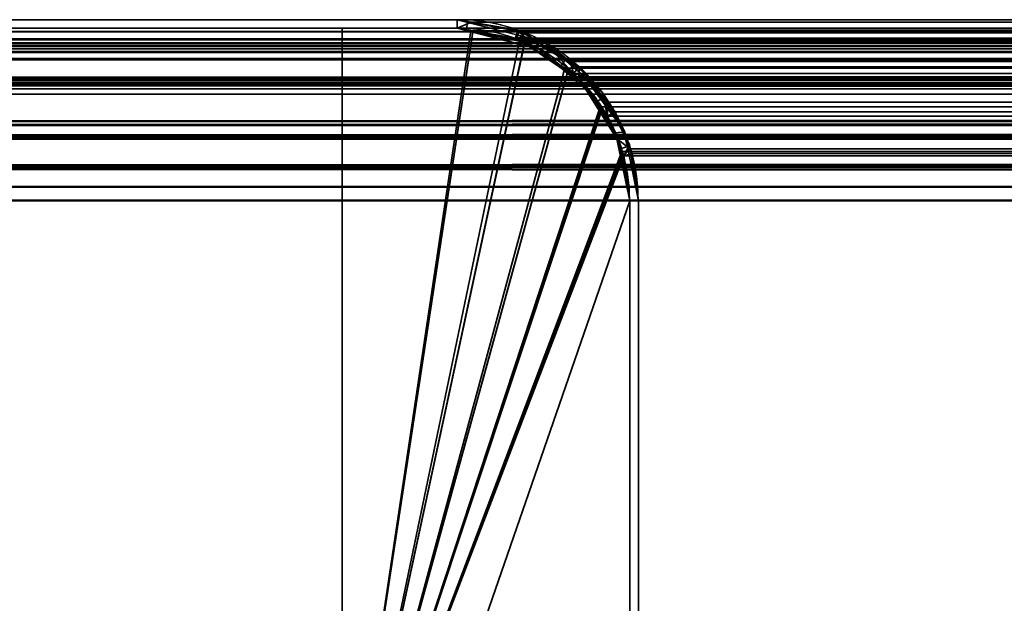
# Model space of a CAD drawing. Header units: millimetres. Extents: x -527 to 5177, y -116 to 161.
# Tile 770 of 1056: x 2569 to 2586, y 151 to 161. Entities that reach past the tile are written whole.
import ezdxf

# ---------------------------------------------------------------- set-up
doc = ezdxf.new("R2010")
doc.units = ezdxf.units.MM
doc.layers.add('151', color=7, linetype='Continuous', true_color=0xffffff)

# ---------------------------------------------------------------- blocks, each defined once
blk = doc.blocks.new('UG_SURFACE_247')
at = {"layer": '151', "color": 41, "linetype": 'Continuous', "lineweight": 35}
for points in [[(2524.35, 161.3, -5.75), (2574.35, 161.3, -5.75), (2574.35, 146.3, -5.75), (2524.35, 146.3, -5.75)], [(2574.35, 161.3, 2020.9), (2574.35, 161.3, -5.75), (2524.35, 161.3, -5.75), (2524.35, 161.3, 2070.9)], [(2574.35, 146.3, 2020.9), (2574.35, 161.3, 2020.9), (2524.35, 161.3, 2070.9), (2524.35, 146.3, 2070.9)], [(2574.35, 146.3, -5.75), (2574.35, 161.3, -5.75), (2574.35, 161.3, 2020.9), (2574.35, 146.3, 2020.9)]]:
    blk.add_3dface(points, dxfattribs=at)
blk = doc.blocks.new('UG_SURFACE_248')
at = {"layer": '151', "color": 7, "linetype": 'Continuous', "lineweight": 35}
for points in [[(2576.35, 161.45, 2018.9), (2576.35, 161.45, -5.75), (2522.35, 161.45, -5.75), (2522.35, 161.45, 2072.9)], [(2522.35, 161.45, -5.75), (2576.35, 161.45, -5.75), (2576.35, 161.3, -5.75), (2522.35, 161.3, -5.75)], [(2576.35, 161.45, 2018.9), (2522.35, 161.45, 2072.9), (2522.35, 161.3, 2072.9), (2576.35, 161.3, 2018.9)], [(2576.35, 161.45, 2018.9), (2577.429, 161.246, -5.75), (2576.522, 161.418, -5.75)], [(2577.429, 161.246, -5.75), (2576.35, 161.45, 2018.9), (2577.5, 161.156, 2017.75)], [(2576.522, 161.418, -5.75), (2576.35, 161.45, -5.75), (2576.35, 161.45, 2018.9)], [(2576.514, 161.269, -5.75), (2576.35, 161.3, -5.75), (2576.35, 161.45, -5.75), (2576.522, 161.418, -5.75)], [(2576.35, 161.3, 2018.9), (2577.357, 161.126, 2017.893), (2577.5, 161.156, 2017.75), (2576.35, 161.45, 2018.9)], [(2577.377, 161.103, -5.75), (2576.514, 161.269, -5.75), (2576.522, 161.418, -5.75), (2577.429, 161.246, -5.75)], [(2576.35, 161.3, 2018.9), (2522.35, 161.3, 2072.9), (2522.35, 161.3, -5.75), (2576.35, 161.3, -5.75)], [(2576.35, 161.3, -5.75), (2576.514, 161.269, -5.75), (2577.449, 161.071, 2017.801)], [(2577.449, 161.071, 2017.801), (2577.357, 161.126, 2017.893), (2576.35, 161.3, -5.75)], [(2577.357, 161.126, 2017.893), (2576.35, 161.3, 2018.9), (2576.35, 161.3, -5.75)], [(2577.449, 161.071, 2017.801), (2576.514, 161.269, -5.75), (2577.377, 161.103, -5.75)], [(2577.5, 161.156, 2017.75), (2577.357, 161.126, 2017.893), (2577.449, 161.071, 2017.801)], [(2577.446, 161.09, -5.75), (2577.377, 161.103, -5.75), (2577.429, 161.246, -5.75), (2577.5, 161.233, -5.75)], [(2577.5, 161.156, 2017.75), (2577.5, 161.233, -5.75), (2577.429, 161.246, -5.75)], [(2577.446, 161.09, -5.75), (2577.5, 161.233, -5.75), (2577.508, 161.227, -5.75)], [(2577.452, 161.086, -5.75), (2577.446, 161.09, -5.75), (2577.508, 161.227, -5.75)], [(2577.861, 161.064, 2017.39), (2577.5, 161.156, 2017.75), (2577.449, 161.071, 2017.801), (2578.371, 160.517, 2016.879)], [(2577.508, 161.227, -5.75), (2578.235, 160.751, -5.75), (2578.145, 160.634, -5.75), (2577.452, 161.086, -5.75)], [(2577.5, 161.156, 2017.75), (2577.508, 161.227, -5.75), (2577.5, 161.233, -5.75)], [(2578.235, 160.751, -5.75), (2577.508, 161.227, -5.75), (2577.5, 161.156, 2017.75)], [(2578.235, 160.751, -5.75), (2577.5, 161.156, 2017.75), (2577.861, 161.064, 2017.39)], [(2577.377, 161.103, -5.75), (2577.446, 161.09, -5.75), (2577.449, 161.071, 2017.801)], [(2577.446, 161.09, -5.75), (2577.452, 161.086, -5.75), (2577.449, 161.071, 2017.801)], [(2578.371, 160.517, 2016.879), (2577.449, 161.071, 2017.801), (2577.452, 161.086, -5.75)], [(2577.452, 161.086, -5.75), (2578.145, 160.634, -5.75), (2578.461, 160.404, 2016.789)], [(2578.461, 160.404, 2016.789), (2578.371, 160.517, 2016.879), (2577.452, 161.086, -5.75)], [(2577.861, 161.064, 2017.39), (2578.577, 160.527, -5.75), (2578.235, 160.751, -5.75)], [(2577.861, 161.064, 2017.39), (2578.551, 160.466, 2016.699), (2578.577, 160.527, -5.75)], [(2578.371, 160.517, 2016.879), (2578.551, 160.466, 2016.699), (2577.861, 161.064, 2017.39)], [(2578.471, 160.421, -5.75), (2578.145, 160.634, -5.75), (2578.235, 160.751, -5.75), (2578.577, 160.527, -5.75)], [(2578.145, 160.634, -5.75), (2578.471, 160.421, -5.75), (2578.461, 160.404, 2016.789)], [(2578.551, 160.466, 2016.699), (2578.371, 160.517, 2016.879), (2578.461, 160.404, 2016.789)], [(2578.577, 160.527, -5.75), (2578.871, 160.086, -5.75), (2578.753, 160.002, -5.75), (2578.471, 160.421, -5.75)], [(2578.871, 160.086, -5.75), (2578.577, 160.527, -5.75), (2578.551, 160.466, 2016.699)], [(2578.461, 160.404, 2016.789), (2578.964, 159.773, 2016.286), (2578.872, 160.187, 2016.378), (2578.551, 160.466, 2016.699)], [(2578.964, 159.773, 2016.286), (2578.461, 160.404, 2016.789), (2578.471, 160.421, -5.75)], [(2578.471, 160.421, -5.75), (2578.753, 160.002, -5.75), (2579.121, 159.389, 2016.129)], [(2579.121, 159.389, 2016.129), (2578.964, 159.773, 2016.286), (2578.471, 160.421, -5.75)], [(2578.551, 160.466, 2016.699), (2579.263, 159.499, -5.75), (2578.871, 160.086, -5.75)], [(2579.263, 159.499, -5.75), (2578.551, 160.466, 2016.699), (2578.872, 160.187, 2016.378)], [(2578.872, 160.187, 2016.378), (2579.271, 159.458, -5.75), (2579.263, 159.499, -5.75)], [(2578.872, 160.187, 2016.378), (2579.26, 159.44, 2015.99), (2579.271, 159.458, -5.75)], [(2579.26, 159.44, 2015.99), (2578.872, 160.187, 2016.378), (2578.964, 159.773, 2016.286), (2579.121, 159.389, 2016.129)], [(2579.105, 159.48, -5.75), (2578.753, 160.002, -5.75), (2578.871, 160.086, -5.75), (2579.263, 159.499, -5.75)], [(2578.753, 160.002, -5.75), (2579.105, 159.48, -5.75), (2579.121, 159.389, 2016.129)], [(2579.122, 159.401, -5.75), (2579.105, 159.48, -5.75), (2579.263, 159.499, -5.75), (2579.271, 159.458, -5.75)], [(2579.105, 159.48, -5.75), (2579.122, 159.401, -5.75), (2579.121, 159.389, 2016.129)], [(2579.121, 159.389, 2016.129), (2579.246, 159.085, 2016.005), (2579.344, 159.279, 2015.906), (2579.26, 159.44, 2015.99)], [(2579.271, 159.458, -5.75), (2579.313, 159.246, -5.75), (2579.164, 159.199, -5.75), (2579.122, 159.401, -5.75)], [(2579.313, 159.246, -5.75), (2579.271, 159.458, -5.75), (2579.26, 159.44, 2015.99)], [(2579.313, 159.246, -5.75), (2579.26, 159.44, 2015.99), (2579.344, 159.279, 2015.906)], [(2579.246, 159.085, 2016.005), (2579.121, 159.389, 2016.129), (2579.122, 159.401, -5.75)], [(2579.122, 159.401, -5.75), (2579.164, 159.199, -5.75), (2579.35, 158.3, 2015.9)], [(2579.35, 158.3, 2015.9), (2579.246, 159.085, 2016.005), (2579.122, 159.401, -5.75)], [(2579.5, 158.3, 2015.75), (2579.344, 159.279, 2015.906), (2579.246, 159.085, 2016.005), (2579.35, 158.3, 2015.9)], [(2579.344, 159.279, 2015.906), (2579.5, 158.3, -5.75), (2579.313, 159.246, -5.75)], [(2579.344, 159.279, 2015.906), (2579.5, 158.3, 2015.75), (2579.5, 158.3, -5.75)], [(2579.35, 158.3, -5.75), (2579.164, 159.199, -5.75), (2579.313, 159.246, -5.75), (2579.5, 158.3, -5.75)], [(2579.164, 159.199, -5.75), (2579.35, 158.3, -5.75), (2579.35, 158.3, 2015.9)], [(2579.5, 158.3, -5.75), (2579.5, 120.3, -5.75), (2579.35, 120.3, -5.75), (2579.35, 158.3, -5.75)], [(2579.35, 120.3, 2015.9), (2579.35, 158.3, 2015.9), (2579.35, 158.3, -5.75), (2579.35, 120.3, -5.75)], [(2579.35, 158.3, 2015.9), (2579.35, 120.3, 2015.9), (2579.5, 120.3, 2015.75), (2579.5, 158.3, 2015.75)], [(2579.5, 120.3, -5.75), (2579.5, 158.3, -5.75), (2579.5, 158.3, 2015.75), (2579.5, 120.3, 2015.75)]]:
    blk.add_3dface(points, dxfattribs=at)
blk = doc.blocks.new('UG_SURFACE_249')
at = {"layer": '151', "color": 14, "linetype": 'Continuous', "lineweight": 35}
for points in [[(2574.35, 161.3, -5.75), (2574.35, 146.3, -5.75), (2574.35, 146.3, 2020.9), (2574.35, 161.3, 2020.9)], [(2574.35, 146.3, -5.75), (2574.35, 161.3, -5.75), (2576.35, 161.3, -5.75), (2576.62, 161.246, -5.75)], [(2576.621, 161.231, 2018.629), (2576.35, 161.3, 2018.9), (2574.35, 161.3, 2020.9), (2574.35, 146.3, 2020.9)], [(2576.35, 161.3, 2018.9), (2576.35, 161.3, -5.75), (2574.35, 161.3, -5.75), (2574.35, 161.3, 2020.9)], [(2574.35, 146.3, -5.75), (2576.62, 161.246, -5.75), (2577.498, 161.072, -5.75), (2577.518, 161.059, -5.75)], [(2574.35, 146.3, 2020.9), (2577.512, 161.003, 2017.738), (2576.621, 161.231, 2018.629)], [(2576.35, 161.3, -5.75), (2576.35, 161.3, 2018.9), (2576.621, 161.231, 2018.629)], [(2576.621, 161.231, 2018.629), (2576.62, 161.246, -5.75), (2576.35, 161.3, -5.75)], [(2576.62, 161.246, -5.75), (2576.621, 161.231, 2018.629), (2577.512, 161.003, 2017.738)], [(2577.512, 161.003, 2017.738), (2577.498, 161.072, -5.75), (2576.62, 161.246, -5.75)], [(2577.518, 161.059, -5.75), (2578.271, 160.555, -5.75), (2574.35, 146.3, -5.75)], [(2574.35, 146.3, 2020.9), (2578.263, 160.521, 2016.987), (2577.789, 160.933, 2017.461), (2577.512, 161.003, 2017.738)], [(2577.512, 161.003, 2017.738), (2577.518, 161.059, -5.75), (2577.498, 161.072, -5.75)], [(2577.518, 161.059, -5.75), (2577.512, 161.003, 2017.738), (2577.789, 160.933, 2017.461)], [(2577.789, 160.933, 2017.461), (2578.271, 160.555, -5.75), (2577.518, 161.059, -5.75)], [(2577.789, 160.933, 2017.461), (2578.263, 160.521, 2016.987), (2578.271, 160.555, -5.75)], [(2578.271, 160.555, -5.75), (2578.471, 160.421, -5.75), (2578.838, 159.873, -5.75), (2574.35, 146.3, -5.75)], [(2578.864, 159.882, 2016.386), (2578.752, 160.097, 2016.498), (2578.263, 160.521, 2016.987), (2574.35, 146.3, 2020.9)], [(2578.471, 160.421, -5.75), (2578.271, 160.555, -5.75), (2578.263, 160.521, 2016.987)], [(2578.471, 160.421, -5.75), (2578.263, 160.521, 2016.987), (2578.752, 160.097, 2016.498)], [(2578.752, 160.097, 2016.498), (2578.838, 159.873, -5.75), (2578.471, 160.421, -5.75)], [(2578.752, 160.097, 2016.498), (2578.864, 159.882, 2016.386), (2578.838, 159.873, -5.75)], [(2579.226, 159.077, 2016.024), (2579.201, 159.232, 2016.048), (2578.864, 159.882, 2016.386), (2574.35, 146.3, 2020.9)], [(2574.35, 146.3, -5.75), (2578.838, 159.873, -5.75), (2579.122, 159.448, -5.75), (2579.196, 159.073, -5.75)], [(2579.122, 159.448, -5.75), (2578.838, 159.873, -5.75), (2578.864, 159.882, 2016.386)], [(2579.122, 159.448, -5.75), (2578.864, 159.882, 2016.386), (2579.201, 159.232, 2016.048)], [(2579.201, 159.232, 2016.048), (2579.196, 159.073, -5.75), (2579.122, 159.448, -5.75)], [(2579.201, 159.232, 2016.048), (2579.226, 159.077, 2016.024), (2579.196, 159.073, -5.75)], [(2574.35, 146.3, 2020.9), (2575.2, 146.3, 2020.05), (2579.35, 158.3, 2015.9), (2579.226, 159.077, 2016.024)], [(2579.196, 159.073, -5.75), (2579.35, 158.3, -5.75), (2575.2, 146.3, -5.75), (2574.35, 146.3, -5.75)], [(2579.196, 159.073, -5.75), (2579.226, 159.077, 2016.024), (2579.35, 158.3, 2015.9)], [(2579.35, 158.3, 2015.9), (2579.35, 158.3, -5.75), (2579.196, 159.073, -5.75)], [(2575.2, 146.3, -5.75), (2579.35, 158.3, -5.75), (2579.35, 120.15, -5.75)], [(2579.35, 120.15, 2015.9), (2579.35, 158.3, 2015.9), (2575.2, 146.3, 2020.05)], [(2579.35, 120.15, -5.75), (2579.35, 158.3, -5.75), (2579.35, 158.3, 2015.9), (2579.35, 120.15, 2015.9)]]:
    blk.add_3dface(points, dxfattribs=at)
blk = doc.blocks.new('UG_SURFACE_250')
at = {"layer": '151', "color": 7, "linetype": 'Continuous', "lineweight": 35}
for points in [[(2521.45, 161.234, 2073.8), (3478.557, 161.293, 2073.807), (3477.65, 161.45, 2072.9)], [(3477.65, 161.45, 2072.9), (2522.35, 161.45, 2072.9), (2521.45, 161.234, 2073.8)], [(3477.65, 161.45, 2072.9), (3423.65, 161.45, 2018.9), (2576.35, 161.45, 2018.9), (2522.35, 161.45, 2072.9)], [(2576.35, 161.3, 2018.9), (2522.35, 161.3, 2072.9), (2522.35, 161.45, 2072.9), (2576.35, 161.45, 2018.9)], [(2576.597, 161.407, 2018.653), (2576.35, 161.45, 2018.9), (3423.65, 161.45, 2018.9)], [(2576.35, 161.3, 2018.9), (2576.35, 161.45, 2018.9), (2576.597, 161.407, 2018.653)], [(2576.597, 161.407, 2018.653), (2577.408, 161.267, 2017.842), (2577.357, 161.126, 2017.893), (2576.35, 161.3, 2018.9)], [(3423.65, 161.45, 2018.9), (3423.406, 161.391, 2018.656), (2576.597, 161.407, 2018.653)], [(2577.408, 161.267, 2017.842), (2576.597, 161.407, 2018.653), (3423.406, 161.391, 2018.656)], [(2577.408, 161.267, 2017.842), (3423.406, 161.391, 2018.656), (3422.514, 161.178, 2017.764)], [(2520.619, 160.878, 2074.631), (3479.38, 160.863, 2074.63), (3478.708, 161.267, 2073.958)], [(2520.922, 161.108, 2074.328), (2520.619, 160.878, 2074.631), (3478.708, 161.267, 2073.958)], [(2520.922, 161.108, 2074.328), (3478.708, 161.267, 2073.958), (3478.557, 161.293, 2073.807)], [(3478.557, 161.293, 2073.807), (2521.45, 161.234, 2073.8), (2520.922, 161.108, 2074.328)], [(2521.251, 161.037, 2073.998), (2522.35, 161.3, 2072.9), (3477.65, 161.3, 2072.9)], [(3477.65, 161.3, 2072.9), (3478.657, 161.126, 2073.907), (2521.251, 161.037, 2073.998)], [(3477.65, 161.3, 2072.9), (2522.35, 161.3, 2072.9), (2576.35, 161.3, 2018.9), (3423.65, 161.3, 2018.9)], [(3423.65, 161.3, 2018.9), (2576.35, 161.3, 2018.9), (2577.357, 161.126, 2017.893)], [(2577.357, 161.126, 2017.893), (3422.552, 161.037, 2017.802), (3423.65, 161.3, 2018.9)], [(2577.45, 161.07, 2017.8), (2577.357, 161.126, 2017.893), (2577.408, 161.267, 2017.842), (2577.489, 161.219, 2017.761)], [(3422.514, 161.178, 2017.764), (2577.489, 161.219, 2017.761), (2577.408, 161.267, 2017.842)], [(2577.489, 161.219, 2017.761), (2578.314, 160.723, 2016.936), (2578.371, 160.517, 2016.879), (2577.45, 161.07, 2017.8)], [(2577.489, 161.219, 2017.761), (3422.514, 161.178, 2017.764), (3422.222, 161.108, 2017.472)], [(3422.222, 161.108, 2017.472), (2578.314, 160.723, 2016.936), (2577.489, 161.219, 2017.761)], [(3479.671, 160.517, 2074.921), (2520.99, 160.974, 2074.26), (2521.251, 161.037, 2073.998)], [(3478.657, 161.126, 2073.907), (3478.75, 161.07, 2074), (2521.251, 161.037, 2073.998)], [(2521.251, 161.037, 2073.998), (3478.75, 161.07, 2074), (3479.671, 160.517, 2074.921)], [(2577.357, 161.126, 2017.893), (2577.45, 161.07, 2017.8), (3422.552, 161.037, 2017.802)], [(3422.29, 160.974, 2017.54), (2577.45, 161.07, 2017.8), (2578.371, 160.517, 2016.879)], [(3422.29, 160.974, 2017.54), (3422.552, 161.037, 2017.802), (2577.45, 161.07, 2017.8)], [(3422.222, 161.108, 2017.472), (3421.693, 160.706, 2016.943), (2578.314, 160.723, 2016.936)], [(3479.38, 160.863, 2074.63), (2520.619, 160.878, 2074.631), (2520.029, 160.43, 2075.221)], [(2520.029, 160.43, 2075.221), (3479.772, 160.628, 2075.022), (3479.38, 160.863, 2074.63)], [(3479.762, 160.402, 2075.012), (2520.234, 160.4, 2075.016), (2520.99, 160.974, 2074.26)], [(3479.671, 160.517, 2074.921), (3479.762, 160.402, 2075.012), (2520.99, 160.974, 2074.26)], [(2578.371, 160.517, 2016.879), (3421.534, 160.4, 2016.784), (3422.29, 160.974, 2017.54)], [(2578.472, 160.628, 2016.778), (2578.314, 160.723, 2016.936), (3421.693, 160.706, 2016.943)], [(2578.314, 160.723, 2016.936), (2578.472, 160.628, 2016.778), (2578.371, 160.517, 2016.879)], [(2578.472, 160.628, 2016.778), (3421.693, 160.706, 2016.943), (3421.329, 160.43, 2016.579)], [(2520.029, 160.43, 2075.221), (3480.087, 160.232, 2075.337), (3479.772, 160.628, 2075.022)], [(2578.462, 160.402, 2016.788), (2578.371, 160.517, 2016.879), (2578.472, 160.628, 2016.778)], [(2578.371, 160.517, 2016.879), (2578.462, 160.402, 2016.788), (3421.534, 160.4, 2016.784)], [(2578.472, 160.628, 2016.778), (2578.959, 160.016, 2016.29), (2578.964, 159.773, 2016.286), (2578.462, 160.402, 2016.788)], [(3421.329, 160.43, 2016.579), (2578.959, 160.016, 2016.29), (2578.472, 160.628, 2016.778)], [(2519.646, 159.599, 2075.604), (2520.14, 160.329, 2075.11), (3480.263, 159.773, 2075.514)], [(2520.029, 160.43, 2075.221), (2519.907, 160.249, 2075.343), (3480.087, 160.232, 2075.337)], [(3480.263, 159.773, 2075.514), (2520.14, 160.329, 2075.11), (2520.234, 160.4, 2075.016)], [(2520.234, 160.4, 2075.016), (3479.762, 160.402, 2075.012), (3480.263, 159.773, 2075.514)], [(2578.462, 160.402, 2016.788), (3420.946, 159.599, 2016.196), (3421.44, 160.329, 2016.69)], [(3420.946, 159.599, 2016.196), (2578.462, 160.402, 2016.788), (2578.964, 159.773, 2016.286)], [(3421.44, 160.329, 2016.69), (3421.534, 160.4, 2016.784), (2578.462, 160.402, 2016.788)], [(3421.329, 160.43, 2016.579), (3421.046, 160.011, 2016.296), (2578.959, 160.016, 2016.29)], [(3480.087, 160.232, 2075.337), (2519.907, 160.249, 2075.343), (2519.511, 159.664, 2075.739)], [(2519.511, 159.664, 2075.739), (3480.394, 159.847, 2075.644), (3480.087, 160.232, 2075.337)], [(2579.094, 159.847, 2016.156), (2578.959, 160.016, 2016.29), (3421.046, 160.011, 2016.296)], [(2578.959, 160.016, 2016.29), (2579.094, 159.847, 2016.156), (2578.964, 159.773, 2016.286)], [(2579.094, 159.847, 2016.156), (3421.046, 160.011, 2016.296), (3420.811, 159.664, 2016.061)], [(2519.433, 159.428, 2075.817), (3480.567, 159.425, 2075.817), (3480.394, 159.847, 2075.644)], [(2519.511, 159.664, 2075.739), (2519.433, 159.428, 2075.817), (3480.394, 159.847, 2075.644)], [(2579.122, 159.386, 2016.128), (2578.964, 159.773, 2016.286), (2579.094, 159.847, 2016.156), (2579.358, 159.202, 2015.892)], [(3420.811, 159.664, 2016.061), (2579.358, 159.202, 2015.892), (2579.094, 159.847, 2016.156)], [(3480.263, 159.773, 2075.514), (2519.577, 159.391, 2075.673), (2519.646, 159.599, 2075.604)], [(3480.263, 159.773, 2075.514), (3480.422, 159.386, 2075.672), (2519.577, 159.391, 2075.673)], [(2578.964, 159.773, 2016.286), (3420.877, 159.391, 2016.127), (3420.946, 159.599, 2016.196)], [(2578.964, 159.773, 2016.286), (2579.122, 159.386, 2016.128), (3420.877, 159.391, 2016.127)], [(3420.811, 159.664, 2016.061), (3420.655, 159.193, 2015.905), (2579.358, 159.202, 2015.892)], [(3480.567, 159.425, 2075.817), (2519.433, 159.428, 2075.817), (2519.258, 158.9, 2075.992)], [(2519.258, 158.9, 2075.992), (3480.69, 159.124, 2075.94), (3480.567, 159.425, 2075.817)], [(2519.405, 158.871, 2075.845), (2519.577, 159.391, 2075.673), (3480.422, 159.386, 2075.672)], [(3480.422, 159.386, 2075.672), (3480.546, 159.085, 2075.795), (2519.405, 158.871, 2075.845)], [(3420.705, 158.871, 2015.955), (3420.877, 159.391, 2016.127), (2579.122, 159.386, 2016.128)], [(3420.705, 158.871, 2015.955), (2579.122, 159.386, 2016.128), (2579.246, 159.085, 2016.005)], [(2579.358, 159.202, 2015.892), (2579.246, 159.085, 2016.005), (2579.122, 159.386, 2016.128)], [(2519.258, 158.9, 2075.992), (3480.767, 158.544, 2076.017), (3480.69, 159.124, 2075.94)], [(2579.358, 159.202, 2015.892), (2579.39, 159.124, 2015.86), (2579.246, 159.085, 2016.005)], [(2579.35, 158.3, 2015.9), (2579.246, 159.085, 2016.005), (2579.39, 159.124, 2015.86), (2579.5, 158.3, 2015.75)], [(2579.39, 159.124, 2015.86), (2579.358, 159.202, 2015.892), (3420.655, 159.193, 2015.905)], [(2579.39, 159.124, 2015.86), (3420.655, 159.193, 2015.905), (3420.557, 158.9, 2015.808)], [(3420.557, 158.9, 2015.808), (2579.5, 158.3, 2015.75), (2579.39, 159.124, 2015.86)], [(3480.546, 159.085, 2075.795), (3480.65, 158.3, 2075.9), (2519.405, 158.871, 2075.845)], [(2579.246, 159.085, 2016.005), (3420.65, 158.3, 2015.9), (3420.705, 158.871, 2015.955)], [(2579.246, 159.085, 2016.005), (2579.35, 158.3, 2015.9), (3420.65, 158.3, 2015.9)], [(2519.258, 158.9, 2075.992), (2519.224, 158.548, 2076.026), (3480.767, 158.544, 2076.017)], [(3480.65, 158.3, 2075.9), (2519.35, 158.3, 2075.9), (2519.405, 158.871, 2075.845)], [(3420.557, 158.9, 2015.808), (3420.5, 158.3, 2015.75), (2579.5, 158.3, 2015.75)], [(3480.767, 158.544, 2076.017), (2519.224, 158.548, 2076.026), (2519.2, 158.3, 2076.05)], [(2519.2, 158.3, 2076.05), (3480.8, 158.3, 2076.05), (3480.767, 158.544, 2076.017)], [(2519.2, 158.3, 2076.05), (2519.2, 142.45, 2076.05), (3480.8, 142.45, 2076.05), (3480.8, 158.3, 2076.05)], [(3480.65, 158.3, 2075.9), (3480.65, 142.45, 2075.9), (2519.35, 142.45, 2075.9), (2519.35, 158.3, 2075.9)], [(3420.65, 120.3, 2015.9), (3420.65, 158.3, 2015.9), (2579.35, 158.3, 2015.9), (2579.35, 120.3, 2015.9)], [(2579.5, 158.3, 2015.75), (2579.5, 120.3, 2015.75), (2579.35, 120.3, 2015.9), (2579.35, 158.3, 2015.9)], [(2579.5, 120.3, 2015.75), (2579.5, 158.3, 2015.75), (3420.5, 158.3, 2015.75), (3420.5, 120.3, 2015.75)]]:
    blk.add_3dface(points, dxfattribs=at)
blk = doc.blocks.new('UG_SURFACE_251')
at = {"layer": '151', "color": 14, "linetype": 'Continuous', "lineweight": 35}
for points in [[(2574.35, 161.3, 2020.9), (2574.35, 146.3, 2020.9), (3425.65, 146.3, 2020.9), (3425.65, 161.3, 2020.9)], [(2574.35, 146.3, 2020.9), (2574.35, 161.3, 2020.9), (2576.35, 161.3, 2018.9), (2576.586, 161.259, 2018.665)], [(3425.65, 161.3, 2020.9), (3423.65, 161.3, 2018.9), (2576.35, 161.3, 2018.9), (2574.35, 161.3, 2020.9)], [(2574.35, 146.3, 2020.9), (2576.586, 161.259, 2018.665), (2577.357, 161.126, 2017.893), (2577.435, 161.08, 2017.816)], [(2576.586, 161.259, 2018.665), (2576.35, 161.3, 2018.9), (3423.65, 161.3, 2018.9)], [(3423.65, 161.3, 2018.9), (3423.417, 161.244, 2018.667), (2576.586, 161.259, 2018.665)], [(2577.357, 161.126, 2017.893), (2576.586, 161.259, 2018.665), (3423.417, 161.244, 2018.667)], [(2577.357, 161.126, 2017.893), (3423.417, 161.244, 2018.667), (3422.568, 161.041, 2017.818)], [(2577.435, 161.08, 2017.816), (2578.221, 160.607, 2017.029), (2574.35, 146.3, 2020.9)], [(3422.568, 161.041, 2017.818), (2577.435, 161.08, 2017.816), (2577.357, 161.126, 2017.893)], [(2577.435, 161.08, 2017.816), (3422.568, 161.041, 2017.818), (3422.29, 160.974, 2017.54)], [(3422.29, 160.974, 2017.54), (2578.221, 160.607, 2017.029), (2577.435, 161.08, 2017.816)], [(3422.29, 160.974, 2017.54), (3421.786, 160.591, 2017.036), (2578.221, 160.607, 2017.029)], [(2574.35, 146.3, 2020.9), (2578.221, 160.607, 2017.029), (2578.371, 160.517, 2016.879), (2578.835, 159.934, 2016.415)], [(2578.371, 160.517, 2016.879), (2578.221, 160.607, 2017.029), (3421.786, 160.591, 2017.036)], [(2578.371, 160.517, 2016.879), (3421.786, 160.591, 2017.036), (3421.44, 160.329, 2016.69)], [(3421.44, 160.329, 2016.69), (2578.835, 159.934, 2016.415), (2578.371, 160.517, 2016.879)], [(3421.44, 160.329, 2016.69), (3421.17, 159.93, 2016.42), (2578.835, 159.934, 2016.415)], [(2578.835, 159.934, 2016.415), (2578.964, 159.773, 2016.286), (2579.215, 159.159, 2016.035), (2574.35, 146.3, 2020.9)], [(2578.964, 159.773, 2016.286), (2578.835, 159.934, 2016.415), (3421.17, 159.93, 2016.42)], [(2578.964, 159.773, 2016.286), (3421.17, 159.93, 2016.42), (3420.946, 159.599, 2016.196)], [(3420.946, 159.599, 2016.196), (2579.215, 159.159, 2016.035), (2578.964, 159.773, 2016.286)], [(3420.946, 159.599, 2016.196), (3420.797, 159.15, 2016.047), (2579.215, 159.159, 2016.035)], [(2574.35, 146.3, 2020.9), (2579.215, 159.159, 2016.035), (2579.246, 159.085, 2016.005)], [(2579.246, 159.085, 2016.005), (2579.215, 159.159, 2016.035), (3420.797, 159.15, 2016.047)], [(2579.246, 159.085, 2016.005), (3420.797, 159.15, 2016.047), (3420.705, 158.871, 2015.955)], [(2579.246, 159.085, 2016.005), (2579.35, 158.3, 2015.9), (2575.2, 146.3, 2020.05), (2574.35, 146.3, 2020.9)], [(3420.705, 158.871, 2015.955), (2579.35, 158.3, 2015.9), (2579.246, 159.085, 2016.005)], [(3420.705, 158.871, 2015.955), (3420.65, 158.3, 2015.9), (2579.35, 158.3, 2015.9)], [(2575.2, 146.3, 2020.05), (2579.35, 158.3, 2015.9), (2579.35, 120.15, 2015.9)], [(2579.35, 120.15, 2015.9), (2579.35, 158.3, 2015.9), (3420.65, 158.3, 2015.9), (3420.65, 120.15, 2015.9)]]:
    blk.add_3dface(points, dxfattribs=at)
blk = doc.blocks.new('UG_SURFACE_252')
at = {"layer": '151', "color": 14, "linetype": 'Continuous', "lineweight": 35}
for points in [[(2521.493, 161.095, 2073.757), (3478.514, 161.151, 2073.764), (3477.65, 161.3, 2072.9)], [(3477.65, 161.3, 2072.9), (2522.35, 161.3, 2072.9), (2521.493, 161.095, 2073.757)], [(3477.65, 161.3, 2072.9), (3475.65, 161.3, 2070.9), (2524.35, 161.3, 2070.9), (2522.35, 161.3, 2072.9)], [(3475.65, 142.45, 2070.9), (2524.35, 142.45, 2070.9), (2524.35, 161.3, 2070.9), (3475.65, 161.3, 2070.9)], [(2520.702, 160.755, 2074.548), (3479.298, 160.741, 2074.548), (3478.657, 161.126, 2073.907)], [(2520.99, 160.974, 2074.26), (2520.702, 160.755, 2074.548), (3478.657, 161.126, 2073.907)], [(2520.99, 160.974, 2074.26), (3478.657, 161.126, 2073.907), (3478.514, 161.151, 2073.764)], [(3478.514, 161.151, 2073.764), (2521.493, 161.095, 2073.757), (2520.99, 160.974, 2074.26)], [(3479.298, 160.741, 2074.548), (2520.702, 160.755, 2074.548), (2520.14, 160.329, 2075.11)], [(2520.14, 160.329, 2075.11), (3479.671, 160.517, 2074.921), (3479.298, 160.741, 2074.548)], [(2520.14, 160.329, 2075.11), (3479.971, 160.14, 2075.221), (3479.671, 160.517, 2074.921)], [(2520.14, 160.329, 2075.11), (2520.023, 160.156, 2075.227), (3479.971, 160.14, 2075.221)], [(3479.971, 160.14, 2075.221), (2520.023, 160.156, 2075.227), (2519.646, 159.599, 2075.604)], [(2519.646, 159.599, 2075.604), (3480.263, 159.773, 2075.514), (3479.971, 160.14, 2075.221)], [(2519.572, 159.375, 2075.678), (3480.428, 159.371, 2075.678), (3480.263, 159.773, 2075.514)], [(2519.646, 159.599, 2075.604), (2519.572, 159.375, 2075.678), (3480.263, 159.773, 2075.514)], [(3480.428, 159.371, 2075.678), (2519.572, 159.375, 2075.678), (2519.405, 158.871, 2075.845)], [(2519.405, 158.871, 2075.845), (3480.546, 159.085, 2075.795), (3480.428, 159.371, 2075.678)], [(2519.405, 158.871, 2075.845), (3480.619, 158.533, 2075.869), (3480.546, 159.085, 2075.795)], [(2519.405, 158.871, 2075.845), (2519.373, 158.536, 2075.877), (3480.619, 158.533, 2075.869)], [(3480.619, 158.533, 2075.869), (2519.373, 158.536, 2075.877), (2519.35, 158.3, 2075.9)], [(2519.35, 158.3, 2075.9), (3480.65, 158.3, 2075.9), (3480.619, 158.533, 2075.869)], [(2519.35, 158.3, 2075.9), (2519.35, 142.45, 2075.9), (3480.65, 142.45, 2075.9), (3480.65, 158.3, 2075.9)]]:
    blk.add_3dface(points, dxfattribs=at)
blk = doc.blocks.new('UG_SURFACE_253')
at = {"layer": '151', "color": 41, "linetype": 'Continuous', "lineweight": 35}
for points in [[(2524.35, 146.3, 2070.9), (2524.35, 161.3, 2070.9), (2574.35, 161.3, 2020.9), (2574.35, 146.3, 2020.9)], [(2524.35, 161.3, 2070.9), (2524.35, 146.3, 2070.9), (3475.65, 146.3, 2070.9), (3475.65, 161.3, 2070.9)], [(3475.65, 161.3, 2070.9), (3425.65, 161.3, 2020.9), (2574.35, 161.3, 2020.9), (2524.35, 161.3, 2070.9)], [(2574.35, 146.3, 2020.9), (2574.35, 161.3, 2020.9), (3425.65, 161.3, 2020.9), (3425.65, 146.3, 2020.9)]]:
    blk.add_3dface(points, dxfattribs=at)

msp = doc.modelspace()

# ---------------------------------------------------------------- linework, layer by layer
at = {"layer": '151', "color": 251, "linetype": 'Continuous', "lineweight": -3, "true_color": 0x636466}
for p, q in [((2522.35, 161.45, -5.75), (2576.35, 161.45, -5.75)), ((2522.35, 161.45, 2072.9), (2576.35, 161.45, 2018.9)), ((2522.35, 161.45, 2072.9), (3477.65, 161.45, 2072.9)), ((2576.35, 161.45, 2018.9), (2522.35, 161.45, 2072.9)), ((2576.35, 161.45, 2018.9), (3423.65, 161.45, 2018.9)), ((2576.35, 161.45, -5.75), (2576.35, 161.45, 2018.9)), ((2522.35, 161.3, 2072.9), (3477.65, 161.3, 2072.9)), ((2522.35, 161.3, -5.75), (2576.35, 161.3, -5.75)), ((2522.35, 161.3, 2072.9), (2576.35, 161.3, 2018.9)), ((2576.35, 161.3, 2018.9), (2522.35, 161.3, 2072.9)), ((2574.35, 161.3, 2020.9), (2524.35, 161.3, 2070.9)), ((2524.35, 161.3, 2070.9), (3475.65, 161.3, 2070.9)), ((2524.35, 161.3, 2070.9), (3475.65, 161.3, 2070.9)), ((2524.35, 161.3, -5.75), (2574.35, 161.3, -5.75)), ((2524.35, 161.3, 2070.9), (2574.35, 161.3, 2020.9)), ((2574.35, 161.3, -5.75), (2574.35, 161.3, 2020.9)), ((2574.35, 161.3, 2020.9), (2576.35, 161.3, 2018.9)), ((2574.35, 146.3, 2020.9), (2574.35, 161.3, 2020.9)), ((2574.35, 161.3, -5.75), (2574.35, 146.3, -5.75)), ((2574.35, 146.3, -5.75), (2574.35, 161.3, -5.75)), ((2574.35, 146.3, 2020.9), (2574.35, 161.3, 2020.9)), ((2574.35, 161.3, 2020.9), (2574.35, 146.3, 2020.9)), ((2576.35, 161.3, 2018.9), (2574.35, 161.3, 2020.9)), ((2574.35, 161.3, -5.75), (2576.35, 161.3, -5.75)), ((2574.35, 161.3, 2020.9), (2574.35, 146.3, 2020.9)), ((2574.35, 161.3, 2020.9), (3425.65, 161.3, 2020.9)), ((2574.35, 161.3, 2020.9), (3425.65, 161.3, 2020.9)), ((2574.35, 161.3, -5.75), (2574.35, 161.3, 2020.9)), ((2576.35, 161.3, -5.75), (2576.35, 161.3, 2018.9)), ((2576.35, 161.3, -5.75), (2576.35, 161.3, 2018.9)), ((2576.35, 161.3, 2018.9), (3423.65, 161.3, 2018.9)), ((2576.35, 161.3, 2018.9), (3423.65, 161.3, 2018.9)), ((2519.2, 158.3, 2076.05), (3480.8, 158.3, 2076.05)), ((2519.35, 158.3, 2075.9), (3480.65, 158.3, 2075.9)), ((2519.35, 158.3, 2075.9), (3480.65, 158.3, 2075.9)), ((2579.35, 158.3, 2015.9), (2579.35, 120.15, 2015.9)), ((2579.35, 158.3, -5.75), (2579.35, 120.3, -5.75)), ((2579.35, 158.3, -5.75), (2579.35, 158.3, 2015.9)), ((2579.35, 158.3, -5.75), (2579.35, 120.15, -5.75)), ((2579.35, 158.3, 2015.9), (3420.65, 158.3, 2015.9)), ((2579.35, 158.3, 2015.9), (2579.35, 120.15, 2015.9)), ((2579.35, 158.3, 2015.9), (2579.35, 120.3, 2015.9)), ((2579.35, 158.3, 2015.9), (2579.35, 120.3, 2015.9)), ((2579.5, 158.3, -5.75), (2579.5, 158.3, 2015.75)), ((2579.5, 158.3, 2015.75), (2579.5, 120.3, 2015.75)), ((2579.5, 158.3, 2015.75), (2579.5, 120.3, 2015.75)), ((2579.5, 158.3, 2015.75), (3420.5, 158.3, 2015.75)), ((2579.5, 158.3, -5.75), (2579.5, 120.3, -5.75))]:
    msp.add_line(p, q, dxfattribs=at)
msp.add_arc((2576.35, 158.3, -5.75), 3, 0, 90, dxfattribs=at)
for points, knots in [([(2579.5, 158.3, 2015.75), (2579.5, 158.808, 2015.75), (2579.373, 159.296, 2015.877), (2578.963, 160.118, 2016.287), (2578.687, 160.45, 2016.563), (2577.771, 161.222, 2017.479), (2577.062, 161.45, 2018.188), (2576.35, 161.45, 2018.9)], [0, 0, 0, 0, 0.25, 0.25, 0.5, 0.5, 1, 1, 1, 1]), ([(2579.35, 158.3, 2015.9), (2579.35, 158.784, 2015.9), (2579.229, 159.249, 2016.021), (2578.838, 160.032, 2016.412), (2578.576, 160.347, 2016.674), (2577.704, 161.083, 2017.546), (2577.028, 161.3, 2018.222), (2576.35, 161.3, 2018.9)], [0, 0, 0, 0, 0.25, 0.25, 0.5, 0.5, 1, 1, 1, 1]), ([(2579.35, 158.3, -5.75), (2579.35, 159.088, -5.75), (2579.027, 159.866, -5.75), (2577.916, 160.977, -5.75), (2577.138, 161.3, -5.75), (2576.35, 161.3, -5.75)], [0, 0, 0, 0, 0.5, 0.5, 1, 1, 1, 1]), ([(2579.35, 158.3, 2015.9), (2579.35, 158.785, 2015.9), (2579.229, 159.25, 2016.021), (2578.837, 160.033, 2016.413), (2578.574, 160.349, 2016.676), (2577.701, 161.085, 2017.549), (2577.023, 161.3, 2018.227), (2576.35, 161.3, 2018.9)], [0, 0, 0, 0, 0.25, 0.25, 0.5, 0.5, 1, 1, 1, 1]), ([(2579.35, 158.3, 2015.9), (2579.35, 158.784, 2015.9), (2579.229, 159.249, 2016.021), (2578.838, 160.032, 2016.412), (2578.576, 160.347, 2016.674), (2577.704, 161.083, 2017.546), (2577.028, 161.3, 2018.222), (2576.35, 161.3, 2018.9)], [0, 0, 0, 0, 0.25, 0.25, 0.5, 0.5, 1, 1, 1, 1])]:
    msp.add_open_spline(points, degree=3, knots=knots, dxfattribs=at)
for points in [[(2579.5, 158.3, -5.75), (2579.5, 161.45, -5.75), (2576.35, 161.45, -5.75)], [(2579.5, 158.3, 2015.75), (2579.5, 161.45, 2015.75), (2576.35, 161.45, 2018.9)], [(2579.35, 158.3, 2015.9), (2579.35, 161.3, 2015.9), (2576.35, 161.3, 2018.9)]]:
    msp.add_rational_spline(points, [1, 0.707106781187, 1], degree=2, dxfattribs=at)
for points, degree in [([(2576.35, 161.3, -5.75), (2576.35, 161.45, -5.75)], 1), ([(2522.35, 161.3, 2072.9), (2840.783, 161.3, 2072.9), (3159.217, 161.3, 2072.9), (3477.65, 161.3, 2072.9)], 3), ([(2579.35, 158.3, 2015.9), (2859.783, 158.3, 2015.9), (3140.217, 158.3, 2015.9), (3420.65, 158.3, 2015.9)], 3), ([(2579.35, 158.3, -5.75), (2579.5, 158.3, -5.75)], 1), ([(2579.35, 158.3, -5.75), (2579.35, 158.3, 668.133), (2579.35, 158.3, 1342.017), (2579.35, 158.3, 2015.9)], 3)]:
    msp.add_open_spline(points, degree=degree, dxfattribs=at)

# ---------------------------------------------------------------- block references
for name in ['UG_SURFACE_248', 'UG_SURFACE_250', 'UG_SURFACE_252', 'UG_SURFACE_247', 'UG_SURFACE_253', 'UG_SURFACE_249', 'UG_SURFACE_251']:
    msp.add_blockref(name, (0, 0), dxfattribs=at)

doc.saveas('drawing.dxf')
